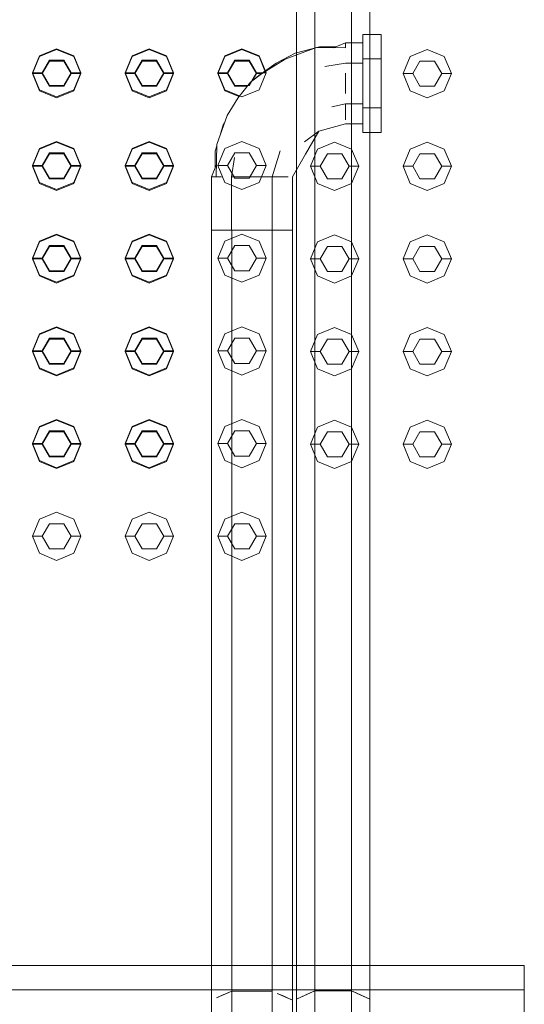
# Model space of a CAD drawing. Header units: millimetres. Extents: x 2 to 902, y -447 to 199.
# Tile 540 of 656: x 27.266 to 27.789, y 153.268 to 154.288. Entities that reach past the tile are written whole.
import ezdxf

# ---------------------------------------------------------------- set-up
doc = ezdxf.new("R2010")
doc.units = ezdxf.units.MM
doc.header["$MEASUREMENT"] = 0
for name, color, linetype, lineweight in [('IFC-Corrimão-Contorno', 36, 'Continuous', 5), ('IFC-Elemento construtivo genérico-Contorno', 253, 'Continuous', 5), ('IFC-Escada-Contorno', 32, 'Continuous', 5), ('IFC-Laje-Contorno', 134, 'Continuous', 5), ('IFC-Lance de escada-Contorno', 32, 'Continuous', 5), ('IFC-Parede-Contorno', 42, 'Continuous', 5)]:
    doc.layers.add(name, color=color, linetype=linetype, lineweight=lineweight)

msp = doc.modelspace()

# ---------------------------------------------------------------- linework, layer by layer
at = {"layer": 'IFC-Corrimão-Contorno', "color": 7, "lineweight": 5}
for p, q in [((27.5525, 153.2736), (27.5525, 154.3361)), ((27.5715, 153.2821), (27.5715, 154.3361)), ((27.6096, 153.2821), (27.6096, 154.3361)), ((27.5525, 153.2736), (27.5715, 153.2821)), ((27.5525, 153.2736), (27.5668, 153.28)), ((27.5572, 153.2757), (27.5668, 153.28)), ((27.5668, 153.28), (27.5715, 153.2821)), ((27.5715, 153.1361), (27.5715, 153.2821)), ((27.5715, 153.2821), (27.6096, 153.2821)), ((27.6096, 153.1361), (27.6096, 153.2821)), ((27.6096, 153.2821), (27.6144, 153.28)), ((27.6096, 153.2821), (27.6287, 153.2736)), ((27.6096, 153.2821), (27.6192, 153.2779)), ((27.6096, 153.2821), (27.6224, 153.2764)), ((27.6096, 153.2821), (27.6239, 153.2757)), ((27.6144, 153.28), (27.6287, 153.2736)), ((27.6144, 153.28), (27.6192, 153.2779)), ((27.6192, 153.2779), (27.6287, 153.2736)), ((27.5525, 153.2736), (27.5572, 153.2757)), ((27.5525, 153.1361), (27.5525, 153.2736)), ((27.6224, 153.2764), (27.6287, 153.2736)), ((27.6239, 153.2757), (27.6287, 153.2736))]:
    msp.add_line(p, q, dxfattribs=at)
at = {"layer": 'IFC-Elemento construtivo genérico-Contorno', "color": 7, "lineweight": 5}
for p, q in [((27.2863, 154.2508), (27.304, 154.2581)), ((27.2863, 154.25), (27.304, 154.2573)), ((27.304, 154.2581), (27.3217, 154.2508)), ((27.304, 154.2573), (27.3217, 154.25)), ((27.3823, 154.2508), (27.4, 154.2581)), ((27.3823, 154.25), (27.4, 154.2573)), ((27.4, 154.2581), (27.4177, 154.2508)), ((27.4, 154.2573), (27.4177, 154.25)), ((27.4783, 154.2508), (27.496, 154.2581)), ((27.4783, 154.25), (27.496, 154.2573)), ((27.496, 154.2581), (27.5137, 154.2508)), ((27.496, 154.2573), (27.5137, 154.25)), ((27.6703, 154.25), (27.688, 154.2573)), ((27.688, 154.2573), (27.7057, 154.25)), ((27.279, 154.2331), (27.2863, 154.2508)), ((27.279, 154.2323), (27.2863, 154.25)), ((27.289, 154.2331), (27.2965, 154.2461)), ((27.2965, 154.2461), (27.3115, 154.2461)), ((27.3115, 154.2461), (27.319, 154.2331)), ((27.3217, 154.2508), (27.329, 154.2331)), ((27.3217, 154.25), (27.329, 154.2323)), ((27.375, 154.2331), (27.3823, 154.2508)), ((27.375, 154.2323), (27.3823, 154.25)), ((27.385, 154.2331), (27.3925, 154.2461)), ((27.3925, 154.2461), (27.4075, 154.2461)), ((27.4075, 154.2461), (27.415, 154.2331)), ((27.4177, 154.2508), (27.425, 154.2331)), ((27.4177, 154.25), (27.425, 154.2323)), ((27.471, 154.2331), (27.4783, 154.2508)), ((27.471, 154.2323), (27.4783, 154.25)), ((27.481, 154.2331), (27.4885, 154.2461)), ((27.4885, 154.2461), (27.5035, 154.2461)), ((27.5035, 154.2461), (27.511, 154.2331)), ((27.5137, 154.2508), (27.521, 154.2331)), ((27.5137, 154.25), (27.5199, 154.235)), ((27.663, 154.2323), (27.6703, 154.25)), ((27.7057, 154.25), (27.713, 154.2323)), ((27.289, 154.2323), (27.2965, 154.2453)), ((27.2965, 154.2453), (27.3115, 154.2453)), ((27.3115, 154.2453), (27.319, 154.2323)), ((27.385, 154.2323), (27.3925, 154.2453)), ((27.3925, 154.2453), (27.4075, 154.2453)), ((27.4075, 154.2453), (27.415, 154.2323)), ((27.481, 154.2323), (27.4885, 154.2453)), ((27.4885, 154.2453), (27.5035, 154.2453)), ((27.5035, 154.2453), (27.511, 154.2323)), ((27.673, 154.2323), (27.6805, 154.2453)), ((27.6805, 154.2453), (27.6955, 154.2453)), ((27.6955, 154.2453), (27.703, 154.2323)), ((27.279, 154.2331), (27.289, 154.2331)), ((27.279, 154.2331), (27.2863, 154.2154)), ((27.279, 154.2323), (27.289, 154.2323)), ((27.279, 154.2323), (27.2863, 154.2146)), ((27.289, 154.2331), (27.2965, 154.2201)), ((27.289, 154.2323), (27.2965, 154.2193)), ((27.3115, 154.2201), (27.319, 154.2331)), ((27.3115, 154.2193), (27.319, 154.2323)), ((27.319, 154.2331), (27.329, 154.2331)), ((27.319, 154.2323), (27.329, 154.2323)), ((27.3217, 154.2154), (27.329, 154.2331)), ((27.3217, 154.2146), (27.329, 154.2323)), ((27.375, 154.2331), (27.385, 154.2331)), ((27.375, 154.2331), (27.3823, 154.2154)), ((27.375, 154.2323), (27.385, 154.2323)), ((27.375, 154.2323), (27.3823, 154.2146)), ((27.385, 154.2331), (27.3925, 154.2201)), ((27.385, 154.2323), (27.3925, 154.2193)), ((27.4075, 154.2201), (27.415, 154.2331)), ((27.4075, 154.2193), (27.415, 154.2323)), ((27.415, 154.2331), (27.425, 154.2331)), ((27.415, 154.2323), (27.425, 154.2323)), ((27.4177, 154.2154), (27.425, 154.2331)), ((27.4177, 154.2146), (27.425, 154.2323)), ((27.471, 154.2331), (27.481, 154.2331)), ((27.471, 154.2331), (27.4783, 154.2154)), ((27.471, 154.2323), (27.481, 154.2323)), ((27.471, 154.2323), (27.4783, 154.2146)), ((27.481, 154.2331), (27.4885, 154.2201)), ((27.481, 154.2323), (27.4885, 154.2193)), ((27.5035, 154.2201), (27.511, 154.2331)), ((27.5067, 154.2248), (27.511, 154.2323)), ((27.511, 154.2331), (27.521, 154.2331)), ((27.511, 154.2323), (27.5162, 154.2323)), ((27.5137, 154.2154), (27.521, 154.2331)), ((27.663, 154.2323), (27.673, 154.2323)), ((27.663, 154.2323), (27.6703, 154.2146)), ((27.673, 154.2323), (27.6805, 154.2193)), ((27.6955, 154.2193), (27.703, 154.2323)), ((27.703, 154.2323), (27.713, 154.2323)), ((27.7057, 154.2146), (27.713, 154.2323)), ((27.2863, 154.2154), (27.304, 154.2081)), ((27.2965, 154.2201), (27.3115, 154.2201)), ((27.2965, 154.2193), (27.3115, 154.2193)), ((27.304, 154.2081), (27.3217, 154.2154)), ((27.3823, 154.2154), (27.4, 154.2081)), ((27.3925, 154.2201), (27.4075, 154.2201)), ((27.3925, 154.2193), (27.4075, 154.2193)), ((27.4, 154.2081), (27.4177, 154.2154)), ((27.4783, 154.2154), (27.496, 154.2081)), ((27.4885, 154.2201), (27.5035, 154.2201)), ((27.4885, 154.2193), (27.5017, 154.2193)), ((27.496, 154.2081), (27.5137, 154.2154)), ((27.6805, 154.2193), (27.6955, 154.2193)), ((27.2863, 154.2146), (27.304, 154.2073)), ((27.304, 154.2073), (27.3217, 154.2146)), ((27.3823, 154.2146), (27.4, 154.2073)), ((27.4, 154.2073), (27.4177, 154.2146)), ((27.4783, 154.2146), (27.4931, 154.2085)), ((27.6703, 154.2146), (27.688, 154.2073)), ((27.688, 154.2073), (27.7057, 154.2146)), ((27.279, 154.1371), (27.2863, 154.1548)), ((27.279, 154.1363), (27.2863, 154.154)), ((27.2863, 154.1548), (27.304, 154.1621)), ((27.2863, 154.154), (27.304, 154.1613)), ((27.304, 154.1621), (27.3217, 154.1548)), ((27.304, 154.1613), (27.3217, 154.154)), ((27.3217, 154.1548), (27.329, 154.1371)), ((27.3217, 154.154), (27.329, 154.1363)), ((27.375, 154.1371), (27.3823, 154.1548)), ((27.375, 154.1363), (27.3823, 154.154)), ((27.3823, 154.1548), (27.4, 154.1621)), ((27.3823, 154.154), (27.4, 154.1613)), ((27.4, 154.1621), (27.4177, 154.1548)), ((27.4, 154.1613), (27.4177, 154.154)), ((27.4177, 154.1548), (27.425, 154.1371)), ((27.4177, 154.154), (27.425, 154.1363)), ((27.471, 154.1371), (27.4783, 154.1548)), ((27.4783, 154.1548), (27.496, 154.1621)), ((27.496, 154.1621), (27.5137, 154.1548)), ((27.5137, 154.1548), (27.521, 154.1371)), ((27.567, 154.1363), (27.5743, 154.154)), ((27.5743, 154.154), (27.592, 154.1613)), ((27.592, 154.1613), (27.6097, 154.154)), ((27.6097, 154.154), (27.617, 154.1363)), ((27.663, 154.1363), (27.6703, 154.154)), ((27.6703, 154.154), (27.688, 154.1613)), ((27.688, 154.1613), (27.7057, 154.154)), ((27.7057, 154.154), (27.713, 154.1363)), ((27.289, 154.1371), (27.2965, 154.1501)), ((27.289, 154.1363), (27.2965, 154.1493)), ((27.2965, 154.1501), (27.3115, 154.1501)), ((27.2965, 154.1493), (27.3115, 154.1493)), ((27.3115, 154.1501), (27.319, 154.1371)), ((27.3115, 154.1493), (27.319, 154.1363)), ((27.385, 154.1371), (27.3925, 154.1501)), ((27.385, 154.1363), (27.3925, 154.1493)), ((27.3925, 154.1501), (27.4075, 154.1501)), ((27.3925, 154.1493), (27.4075, 154.1493)), ((27.4075, 154.1501), (27.415, 154.1371)), ((27.4075, 154.1493), (27.415, 154.1363)), ((27.481, 154.1371), (27.4885, 154.1501)), ((27.4885, 154.1501), (27.5035, 154.1501)), ((27.5035, 154.1501), (27.511, 154.1371)), ((27.577, 154.1363), (27.5845, 154.1493)), ((27.5845, 154.1493), (27.5995, 154.1493)), ((27.5995, 154.1493), (27.607, 154.1363)), ((27.673, 154.1363), (27.6805, 154.1493)), ((27.6805, 154.1493), (27.6955, 154.1493)), ((27.6955, 154.1493), (27.703, 154.1363)), ((27.279, 154.1371), (27.289, 154.1371)), ((27.279, 154.1371), (27.2863, 154.1194)), ((27.279, 154.1363), (27.289, 154.1363)), ((27.279, 154.1363), (27.2863, 154.1186)), ((27.289, 154.1371), (27.2965, 154.1241)), ((27.289, 154.1363), (27.2965, 154.1233)), ((27.3115, 154.1241), (27.319, 154.1371)), ((27.3115, 154.1233), (27.319, 154.1363)), ((27.319, 154.1371), (27.329, 154.1371)), ((27.319, 154.1363), (27.329, 154.1363)), ((27.3217, 154.1194), (27.329, 154.1371)), ((27.3217, 154.1186), (27.329, 154.1363)), ((27.375, 154.1371), (27.385, 154.1371)), ((27.375, 154.1371), (27.3823, 154.1194)), ((27.375, 154.1363), (27.385, 154.1363)), ((27.375, 154.1363), (27.3823, 154.1186)), ((27.385, 154.1371), (27.3925, 154.1241)), ((27.385, 154.1363), (27.3925, 154.1233)), ((27.4075, 154.1241), (27.415, 154.1371)), ((27.4075, 154.1233), (27.415, 154.1363)), ((27.415, 154.1371), (27.425, 154.1371)), ((27.415, 154.1363), (27.425, 154.1363)), ((27.4177, 154.1194), (27.425, 154.1371)), ((27.4177, 154.1186), (27.425, 154.1363)), ((27.471, 154.1371), (27.481, 154.1371)), ((27.471, 154.1371), (27.4783, 154.1194)), ((27.481, 154.1371), (27.4885, 154.1241)), ((27.5035, 154.1241), (27.511, 154.1371)), ((27.511, 154.1371), (27.521, 154.1371)), ((27.5137, 154.1194), (27.521, 154.1371)), ((27.567, 154.1363), (27.577, 154.1363)), ((27.567, 154.1363), (27.5743, 154.1186)), ((27.577, 154.1363), (27.5845, 154.1233)), ((27.5995, 154.1233), (27.607, 154.1363)), ((27.607, 154.1363), (27.617, 154.1363)), ((27.6097, 154.1186), (27.617, 154.1363)), ((27.663, 154.1363), (27.673, 154.1363)), ((27.663, 154.1363), (27.6703, 154.1186)), ((27.673, 154.1363), (27.6805, 154.1233)), ((27.6955, 154.1233), (27.703, 154.1363)), ((27.703, 154.1363), (27.713, 154.1363)), ((27.7057, 154.1186), (27.713, 154.1363)), ((27.2965, 154.1241), (27.3115, 154.1241)), ((27.2965, 154.1233), (27.3115, 154.1233)), ((27.3925, 154.1241), (27.4075, 154.1241)), ((27.3925, 154.1233), (27.4075, 154.1233)), ((27.4885, 154.1241), (27.5035, 154.1241)), ((27.5845, 154.1233), (27.5995, 154.1233)), ((27.6805, 154.1233), (27.6955, 154.1233)), ((27.2863, 154.1194), (27.304, 154.1121)), ((27.2863, 154.1186), (27.304, 154.1113)), ((27.304, 154.1121), (27.3217, 154.1194)), ((27.304, 154.1113), (27.3217, 154.1186)), ((27.3823, 154.1194), (27.4, 154.1121)), ((27.3823, 154.1186), (27.4, 154.1113)), ((27.4, 154.1121), (27.4177, 154.1194)), ((27.4, 154.1113), (27.4177, 154.1186)), ((27.4783, 154.1194), (27.496, 154.1121)), ((27.496, 154.1121), (27.5137, 154.1194)), ((27.5743, 154.1186), (27.592, 154.1113)), ((27.592, 154.1113), (27.6097, 154.1186)), ((27.6703, 154.1186), (27.688, 154.1113)), ((27.688, 154.1113), (27.7057, 154.1186)), ((27.2863, 154.0588), (27.304, 154.0661)), ((27.2863, 154.058), (27.304, 154.0653)), ((27.304, 154.0661), (27.3217, 154.0588)), ((27.304, 154.0653), (27.3217, 154.058)), ((27.3823, 154.0588), (27.4, 154.0661)), ((27.3823, 154.058), (27.4, 154.0653)), ((27.4, 154.0661), (27.4177, 154.0588)), ((27.4, 154.0653), (27.4177, 154.058)), ((27.4783, 154.0588), (27.496, 154.0661)), ((27.496, 154.0661), (27.5137, 154.0588)), ((27.5743, 154.058), (27.592, 154.0653)), ((27.592, 154.0653), (27.6097, 154.058)), ((27.6703, 154.058), (27.688, 154.0653)), ((27.688, 154.0653), (27.7057, 154.058)), ((27.279, 154.0411), (27.2863, 154.0588)), ((27.279, 154.0403), (27.2863, 154.058)), ((27.289, 154.0411), (27.2965, 154.0541)), ((27.289, 154.0403), (27.2965, 154.0533)), ((27.2965, 154.0541), (27.3115, 154.0541)), ((27.2965, 154.0533), (27.3115, 154.0533)), ((27.3115, 154.0541), (27.319, 154.0411)), ((27.3115, 154.0533), (27.319, 154.0403)), ((27.3217, 154.0588), (27.329, 154.0411)), ((27.3217, 154.058), (27.329, 154.0403)), ((27.375, 154.0411), (27.3823, 154.0588)), ((27.375, 154.0403), (27.3823, 154.058)), ((27.385, 154.0411), (27.3925, 154.0541)), ((27.385, 154.0403), (27.3925, 154.0533)), ((27.3925, 154.0541), (27.4075, 154.0541)), ((27.3925, 154.0533), (27.4075, 154.0533)), ((27.4075, 154.0541), (27.415, 154.0411)), ((27.4075, 154.0533), (27.415, 154.0403)), ((27.4177, 154.0588), (27.425, 154.0411)), ((27.4177, 154.058), (27.425, 154.0403)), ((27.471, 154.0411), (27.4783, 154.0588)), ((27.481, 154.0411), (27.4885, 154.0541)), ((27.4885, 154.0541), (27.5035, 154.0541)), ((27.5035, 154.0541), (27.511, 154.0411)), ((27.5137, 154.0588), (27.521, 154.0411)), ((27.567, 154.0403), (27.5743, 154.058)), ((27.577, 154.0403), (27.5845, 154.0533)), ((27.5845, 154.0533), (27.5995, 154.0533)), ((27.5995, 154.0533), (27.607, 154.0403)), ((27.6097, 154.058), (27.617, 154.0403)), ((27.663, 154.0403), (27.6703, 154.058)), ((27.673, 154.0403), (27.6805, 154.0533)), ((27.6805, 154.0533), (27.6955, 154.0533)), ((27.6955, 154.0533), (27.703, 154.0403)), ((27.7057, 154.058), (27.713, 154.0403)), ((27.279, 154.0411), (27.289, 154.0411)), ((27.279, 154.0411), (27.2863, 154.0234)), ((27.279, 154.0403), (27.289, 154.0403)), ((27.279, 154.0403), (27.2863, 154.0227)), ((27.289, 154.0411), (27.2965, 154.0281)), ((27.289, 154.0403), (27.2965, 154.0273)), ((27.3115, 154.0281), (27.319, 154.0411)), ((27.3115, 154.0273), (27.319, 154.0403)), ((27.319, 154.0411), (27.329, 154.0411)), ((27.319, 154.0403), (27.329, 154.0403)), ((27.3217, 154.0234), (27.329, 154.0411)), ((27.3217, 154.0227), (27.329, 154.0403)), ((27.375, 154.0411), (27.385, 154.0411)), ((27.375, 154.0411), (27.3823, 154.0234)), ((27.375, 154.0403), (27.385, 154.0403)), ((27.375, 154.0403), (27.3823, 154.0227)), ((27.385, 154.0411), (27.3925, 154.0281)), ((27.385, 154.0403), (27.3925, 154.0273)), ((27.4075, 154.0281), (27.415, 154.0411)), ((27.4075, 154.0273), (27.415, 154.0403)), ((27.415, 154.0411), (27.425, 154.0411)), ((27.415, 154.0403), (27.425, 154.0403)), ((27.4177, 154.0234), (27.425, 154.0411)), ((27.4177, 154.0227), (27.425, 154.0403)), ((27.471, 154.0411), (27.481, 154.0411)), ((27.471, 154.0411), (27.4783, 154.0234)), ((27.481, 154.0411), (27.4885, 154.0281)), ((27.5035, 154.0281), (27.511, 154.0411)), ((27.511, 154.0411), (27.521, 154.0411)), ((27.5137, 154.0234), (27.521, 154.0411)), ((27.567, 154.0403), (27.577, 154.0403)), ((27.567, 154.0403), (27.5743, 154.0227)), ((27.577, 154.0403), (27.5845, 154.0273)), ((27.5995, 154.0273), (27.607, 154.0403)), ((27.607, 154.0403), (27.617, 154.0403)), ((27.6097, 154.0227), (27.617, 154.0403)), ((27.663, 154.0403), (27.673, 154.0403)), ((27.663, 154.0403), (27.6703, 154.0227)), ((27.673, 154.0403), (27.6805, 154.0273)), ((27.6955, 154.0273), (27.703, 154.0403)), ((27.703, 154.0403), (27.713, 154.0403)), ((27.7057, 154.0227), (27.713, 154.0403)), ((27.2863, 154.0234), (27.304, 154.0161)), ((27.2863, 154.0227), (27.304, 154.0153)), ((27.2965, 154.0281), (27.3115, 154.0281)), ((27.2965, 154.0273), (27.3115, 154.0273)), ((27.304, 154.0161), (27.3217, 154.0234)), ((27.304, 154.0153), (27.3217, 154.0227)), ((27.3823, 154.0234), (27.4, 154.0161)), ((27.3823, 154.0227), (27.4, 154.0153)), ((27.3925, 154.0281), (27.4075, 154.0281)), ((27.3925, 154.0273), (27.4075, 154.0273)), ((27.4, 154.0161), (27.4177, 154.0234)), ((27.4, 154.0153), (27.4177, 154.0227)), ((27.4783, 154.0234), (27.496, 154.0161)), ((27.4885, 154.0281), (27.5035, 154.0281)), ((27.496, 154.0161), (27.5137, 154.0234)), ((27.5743, 154.0227), (27.592, 154.0153)), ((27.5845, 154.0273), (27.5995, 154.0273)), ((27.592, 154.0153), (27.6097, 154.0227)), ((27.6703, 154.0227), (27.688, 154.0153)), ((27.6805, 154.0273), (27.6955, 154.0273)), ((27.688, 154.0153), (27.7057, 154.0227)), ((27.279, 153.9451), (27.2863, 153.9628)), ((27.279, 153.9443), (27.2863, 153.962)), ((27.2863, 153.9628), (27.304, 153.9701)), ((27.2863, 153.962), (27.304, 153.9693)), ((27.304, 153.9701), (27.3217, 153.9628)), ((27.304, 153.9693), (27.3217, 153.962)), ((27.3217, 153.9628), (27.329, 153.9451)), ((27.3217, 153.962), (27.329, 153.9443)), ((27.375, 153.9451), (27.3823, 153.9628)), ((27.375, 153.9443), (27.3823, 153.962)), ((27.3823, 153.9628), (27.4, 153.9701)), ((27.3823, 153.962), (27.4, 153.9693)), ((27.4, 153.9701), (27.4177, 153.9628)), ((27.4, 153.9693), (27.4177, 153.962)), ((27.4177, 153.9628), (27.425, 153.9451)), ((27.4177, 153.962), (27.425, 153.9443)), ((27.471, 153.9451), (27.4783, 153.9628)), ((27.4783, 153.9628), (27.496, 153.9701)), ((27.496, 153.9701), (27.5137, 153.9628)), ((27.5137, 153.9628), (27.521, 153.9451)), ((27.567, 153.9443), (27.5743, 153.962)), ((27.5743, 153.962), (27.592, 153.9693)), ((27.592, 153.9693), (27.6097, 153.962)), ((27.6097, 153.962), (27.617, 153.9443)), ((27.663, 153.9443), (27.6703, 153.962)), ((27.6703, 153.962), (27.688, 153.9693)), ((27.688, 153.9693), (27.7057, 153.962)), ((27.7057, 153.962), (27.713, 153.9443)), ((27.289, 153.9451), (27.2965, 153.9581)), ((27.289, 153.9443), (27.2965, 153.9573)), ((27.2965, 153.9581), (27.3115, 153.9581)), ((27.2965, 153.9573), (27.3115, 153.9573)), ((27.3115, 153.9581), (27.319, 153.9451)), ((27.3115, 153.9573), (27.319, 153.9443)), ((27.385, 153.9451), (27.3925, 153.9581)), ((27.385, 153.9443), (27.3925, 153.9573)), ((27.3925, 153.9581), (27.4075, 153.9581)), ((27.3925, 153.9573), (27.4075, 153.9573)), ((27.4075, 153.9581), (27.415, 153.9451)), ((27.4075, 153.9573), (27.415, 153.9443)), ((27.481, 153.9451), (27.4885, 153.9581)), ((27.4885, 153.9581), (27.5035, 153.9581)), ((27.5035, 153.9581), (27.511, 153.9451)), ((27.577, 153.9443), (27.5845, 153.9573)), ((27.5845, 153.9573), (27.5995, 153.9573)), ((27.5995, 153.9573), (27.607, 153.9443)), ((27.673, 153.9443), (27.6805, 153.9573)), ((27.6805, 153.9573), (27.6955, 153.9573)), ((27.6955, 153.9573), (27.703, 153.9443)), ((27.279, 153.9451), (27.289, 153.9451)), ((27.279, 153.9451), (27.2863, 153.9274)), ((27.279, 153.9443), (27.289, 153.9443)), ((27.279, 153.9443), (27.2863, 153.9266)), ((27.289, 153.9451), (27.2965, 153.9321)), ((27.289, 153.9443), (27.2965, 153.9313)), ((27.3115, 153.9321), (27.319, 153.9451)), ((27.3115, 153.9313), (27.319, 153.9443)), ((27.319, 153.9451), (27.329, 153.9451)), ((27.319, 153.9443), (27.329, 153.9443)), ((27.3217, 153.9274), (27.329, 153.9451)), ((27.3217, 153.9266), (27.329, 153.9443)), ((27.375, 153.9451), (27.385, 153.9451)), ((27.375, 153.9451), (27.3823, 153.9274)), ((27.375, 153.9443), (27.385, 153.9443)), ((27.375, 153.9443), (27.3823, 153.9266)), ((27.385, 153.9451), (27.3925, 153.9321)), ((27.385, 153.9443), (27.3925, 153.9313)), ((27.4075, 153.9321), (27.415, 153.9451)), ((27.4075, 153.9313), (27.415, 153.9443)), ((27.415, 153.9451), (27.425, 153.9451)), ((27.415, 153.9443), (27.425, 153.9443)), ((27.4177, 153.9274), (27.425, 153.9451)), ((27.4177, 153.9266), (27.425, 153.9443)), ((27.471, 153.9451), (27.481, 153.9451)), ((27.471, 153.9451), (27.4783, 153.9274)), ((27.481, 153.9451), (27.4885, 153.9321)), ((27.5035, 153.9321), (27.511, 153.9451)), ((27.511, 153.9451), (27.521, 153.9451)), ((27.5137, 153.9274), (27.521, 153.9451)), ((27.567, 153.9443), (27.577, 153.9443)), ((27.567, 153.9443), (27.5743, 153.9266)), ((27.577, 153.9443), (27.5845, 153.9313)), ((27.5995, 153.9313), (27.607, 153.9443)), ((27.607, 153.9443), (27.617, 153.9443)), ((27.6097, 153.9266), (27.617, 153.9443)), ((27.663, 153.9443), (27.673, 153.9443)), ((27.663, 153.9443), (27.6703, 153.9266)), ((27.673, 153.9443), (27.6805, 153.9313)), ((27.6955, 153.9313), (27.703, 153.9443)), ((27.703, 153.9443), (27.713, 153.9443)), ((27.7057, 153.9266), (27.713, 153.9443)), ((27.2965, 153.9321), (27.3115, 153.9321)), ((27.2965, 153.9313), (27.3115, 153.9313)), ((27.3925, 153.9321), (27.4075, 153.9321)), ((27.3925, 153.9313), (27.4075, 153.9313)), ((27.4885, 153.9321), (27.5035, 153.9321)), ((27.5845, 153.9313), (27.5995, 153.9313)), ((27.6805, 153.9313), (27.6955, 153.9313)), ((27.2863, 153.9274), (27.304, 153.9201)), ((27.2863, 153.9266), (27.304, 153.9193)), ((27.304, 153.9201), (27.3217, 153.9274)), ((27.304, 153.9193), (27.3217, 153.9266)), ((27.3823, 153.9274), (27.4, 153.9201)), ((27.3823, 153.9266), (27.4, 153.9193)), ((27.4, 153.9201), (27.4177, 153.9274)), ((27.4, 153.9193), (27.4177, 153.9266)), ((27.4783, 153.9274), (27.496, 153.9201)), ((27.496, 153.9201), (27.5137, 153.9274)), ((27.5743, 153.9266), (27.592, 153.9193)), ((27.592, 153.9193), (27.6097, 153.9266)), ((27.6703, 153.9266), (27.688, 153.9193)), ((27.688, 153.9193), (27.7057, 153.9266)), ((27.2863, 153.8668), (27.304, 153.8741)), ((27.2863, 153.866), (27.304, 153.8733)), ((27.304, 153.8741), (27.3217, 153.8668)), ((27.304, 153.8733), (27.3217, 153.866)), ((27.3823, 153.8668), (27.4, 153.8741)), ((27.3823, 153.866), (27.4, 153.8733)), ((27.4, 153.8741), (27.4177, 153.8668)), ((27.4, 153.8733), (27.4177, 153.866)), ((27.4783, 153.8668), (27.496, 153.8741)), ((27.496, 153.8741), (27.5137, 153.8668)), ((27.5743, 153.866), (27.592, 153.8733)), ((27.592, 153.8733), (27.6097, 153.866)), ((27.6703, 153.866), (27.688, 153.8733)), ((27.688, 153.8733), (27.7057, 153.866)), ((27.279, 153.8491), (27.2863, 153.8668)), ((27.279, 153.8483), (27.2863, 153.866)), ((27.289, 153.8491), (27.2965, 153.8621)), ((27.289, 153.8483), (27.2965, 153.8613)), ((27.2965, 153.8621), (27.3115, 153.8621)), ((27.2965, 153.8613), (27.3115, 153.8613)), ((27.3115, 153.8621), (27.319, 153.8491)), ((27.3115, 153.8613), (27.319, 153.8483)), ((27.3217, 153.8668), (27.329, 153.8491)), ((27.3217, 153.866), (27.329, 153.8483)), ((27.375, 153.8491), (27.3823, 153.8668)), ((27.375, 153.8483), (27.3823, 153.866)), ((27.385, 153.8491), (27.3925, 153.8621)), ((27.385, 153.8483), (27.3925, 153.8613)), ((27.3925, 153.8621), (27.4075, 153.8621)), ((27.3925, 153.8613), (27.4075, 153.8613)), ((27.4075, 153.8621), (27.415, 153.8491)), ((27.4075, 153.8613), (27.415, 153.8483)), ((27.4177, 153.8668), (27.425, 153.8491)), ((27.4177, 153.866), (27.425, 153.8483)), ((27.471, 153.8491), (27.4783, 153.8668)), ((27.481, 153.8491), (27.4885, 153.8621)), ((27.4885, 153.8621), (27.5035, 153.8621)), ((27.5035, 153.8621), (27.511, 153.8491)), ((27.5137, 153.8668), (27.521, 153.8491)), ((27.567, 153.8483), (27.5743, 153.866)), ((27.577, 153.8483), (27.5845, 153.8613)), ((27.5845, 153.8613), (27.5995, 153.8613)), ((27.5995, 153.8613), (27.607, 153.8483)), ((27.6097, 153.866), (27.617, 153.8483)), ((27.663, 153.8483), (27.6703, 153.866)), ((27.673, 153.8483), (27.6805, 153.8613)), ((27.6805, 153.8613), (27.6955, 153.8613)), ((27.6955, 153.8613), (27.703, 153.8483)), ((27.7057, 153.866), (27.713, 153.8483)), ((27.279, 153.8491), (27.289, 153.8491)), ((27.279, 153.8491), (27.2863, 153.8314)), ((27.279, 153.8483), (27.289, 153.8483)), ((27.279, 153.8483), (27.2863, 153.8306)), ((27.289, 153.8491), (27.2965, 153.8361)), ((27.289, 153.8483), (27.2965, 153.8353)), ((27.3115, 153.8361), (27.319, 153.8491)), ((27.3115, 153.8353), (27.319, 153.8483)), ((27.319, 153.8491), (27.329, 153.8491)), ((27.319, 153.8483), (27.329, 153.8483)), ((27.3217, 153.8314), (27.329, 153.8491)), ((27.3217, 153.8306), (27.329, 153.8483)), ((27.375, 153.8491), (27.385, 153.8491)), ((27.375, 153.8491), (27.3823, 153.8314)), ((27.375, 153.8483), (27.385, 153.8483)), ((27.375, 153.8483), (27.3823, 153.8306)), ((27.385, 153.8491), (27.3925, 153.8361)), ((27.385, 153.8483), (27.3925, 153.8353)), ((27.4075, 153.8361), (27.415, 153.8491)), ((27.4075, 153.8353), (27.415, 153.8483)), ((27.415, 153.8491), (27.425, 153.8491)), ((27.415, 153.8483), (27.425, 153.8483)), ((27.4177, 153.8314), (27.425, 153.8491)), ((27.4177, 153.8306), (27.425, 153.8483)), ((27.471, 153.8491), (27.481, 153.8491)), ((27.471, 153.8491), (27.4783, 153.8314)), ((27.481, 153.8491), (27.4885, 153.8361)), ((27.5035, 153.8361), (27.511, 153.8491)), ((27.511, 153.8491), (27.521, 153.8491)), ((27.5137, 153.8314), (27.521, 153.8491)), ((27.567, 153.8483), (27.577, 153.8483)), ((27.567, 153.8483), (27.5743, 153.8306)), ((27.577, 153.8483), (27.5845, 153.8353)), ((27.5995, 153.8353), (27.607, 153.8483)), ((27.607, 153.8483), (27.617, 153.8483)), ((27.6097, 153.8306), (27.617, 153.8483)), ((27.663, 153.8483), (27.673, 153.8483)), ((27.663, 153.8483), (27.6703, 153.8306)), ((27.673, 153.8483), (27.6805, 153.8353)), ((27.6955, 153.8353), (27.703, 153.8483)), ((27.703, 153.8483), (27.713, 153.8483)), ((27.7057, 153.8306), (27.713, 153.8483)), ((27.2863, 153.8314), (27.304, 153.8241)), ((27.2863, 153.8306), (27.304, 153.8233)), ((27.2965, 153.8361), (27.3115, 153.8361)), ((27.2965, 153.8353), (27.3115, 153.8353)), ((27.304, 153.8241), (27.3217, 153.8314)), ((27.304, 153.8233), (27.3217, 153.8306)), ((27.3823, 153.8314), (27.4, 153.8241)), ((27.3823, 153.8306), (27.4, 153.8233)), ((27.3925, 153.8361), (27.4075, 153.8361)), ((27.3925, 153.8353), (27.4075, 153.8353)), ((27.4, 153.8241), (27.4177, 153.8314)), ((27.4, 153.8233), (27.4177, 153.8306)), ((27.4783, 153.8314), (27.496, 153.8241)), ((27.4885, 153.8361), (27.5035, 153.8361)), ((27.496, 153.8241), (27.5137, 153.8314)), ((27.5743, 153.8306), (27.592, 153.8233)), ((27.5845, 153.8353), (27.5995, 153.8353)), ((27.592, 153.8233), (27.6097, 153.8306)), ((27.6703, 153.8306), (27.688, 153.8233)), ((27.6805, 153.8353), (27.6955, 153.8353)), ((27.688, 153.8233), (27.7057, 153.8306)), ((27.2863, 153.7708), (27.304, 153.7781)), ((27.304, 153.7781), (27.3217, 153.7708)), ((27.3823, 153.7708), (27.4, 153.7781)), ((27.4, 153.7781), (27.4177, 153.7708)), ((27.4783, 153.7708), (27.496, 153.7781)), ((27.496, 153.7781), (27.5137, 153.7708)), ((27.279, 153.7531), (27.2863, 153.7708)), ((27.3217, 153.7708), (27.329, 153.7531)), ((27.375, 153.7531), (27.3823, 153.7708)), ((27.4177, 153.7708), (27.425, 153.7531)), ((27.471, 153.7531), (27.4783, 153.7708)), ((27.5137, 153.7708), (27.521, 153.7531)), ((27.289, 153.7531), (27.2965, 153.7661)), ((27.2965, 153.7661), (27.3115, 153.7661)), ((27.3115, 153.7661), (27.319, 153.7531)), ((27.385, 153.7531), (27.3925, 153.7661)), ((27.3925, 153.7661), (27.4075, 153.7661)), ((27.4075, 153.7661), (27.415, 153.7531)), ((27.481, 153.7531), (27.4885, 153.7661)), ((27.4885, 153.7661), (27.5035, 153.7661)), ((27.5035, 153.7661), (27.511, 153.7531)), ((27.279, 153.7531), (27.289, 153.7531)), ((27.279, 153.7531), (27.2863, 153.7354)), ((27.289, 153.7531), (27.2965, 153.7401)), ((27.3115, 153.7401), (27.319, 153.7531)), ((27.319, 153.7531), (27.329, 153.7531)), ((27.3217, 153.7354), (27.329, 153.7531)), ((27.375, 153.7531), (27.385, 153.7531)), ((27.375, 153.7531), (27.3823, 153.7354)), ((27.385, 153.7531), (27.3925, 153.7401)), ((27.4075, 153.7401), (27.415, 153.7531)), ((27.415, 153.7531), (27.425, 153.7531)), ((27.4177, 153.7354), (27.425, 153.7531)), ((27.471, 153.7531), (27.481, 153.7531)), ((27.471, 153.7531), (27.4783, 153.7354)), ((27.481, 153.7531), (27.4885, 153.7401)), ((27.5035, 153.7401), (27.511, 153.7531)), ((27.511, 153.7531), (27.521, 153.7531)), ((27.5137, 153.7354), (27.521, 153.7531)), ((27.2965, 153.7401), (27.3115, 153.7401)), ((27.3925, 153.7401), (27.4075, 153.7401)), ((27.4885, 153.7401), (27.5035, 153.7401)), ((27.2863, 153.7354), (27.304, 153.7281)), ((27.304, 153.7281), (27.3217, 153.7354)), ((27.3823, 153.7354), (27.4, 153.7281)), ((27.4, 153.7281), (27.4177, 153.7354)), ((27.4783, 153.7354), (27.496, 153.7281)), ((27.496, 153.7281), (27.5137, 153.7354))]:
    msp.add_line(p, q, dxfattribs=at)
at = {"layer": 'IFC-Escada-Contorno', "color": 7, "lineweight": 5}
for p, q in [((27.6212, 154.2666), (27.6212, 154.2729)), ((27.6212, 154.2729), (27.6403, 154.2729)), ((27.6212, 154.2602), (27.6212, 154.2666)), ((27.6403, 154.2666), (27.6403, 154.2729)), ((27.6403, 154.2681), (27.6403, 154.2729)), ((27.6403, 154.2602), (27.6403, 154.2681)), ((27.5409, 154.2472), (27.5733, 154.2592)), ((27.5512, 154.2533), (27.5763, 154.2601)), ((27.5733, 154.2592), (27.6033, 154.2589)), ((27.5763, 154.2601), (27.5932, 154.26)), ((27.5909, 154.259), (27.6033, 154.2641)), ((27.6033, 154.2589), (27.6033, 154.2641)), ((27.6033, 154.2641), (27.6212, 154.2641)), ((27.6033, 154.2589), (27.6033, 154.2604)), ((27.6212, 154.2539), (27.6212, 154.2602)), ((27.6403, 154.2431), (27.6403, 154.2641)), ((27.6403, 154.2539), (27.6403, 154.2602)), ((27.6403, 154.2431), (27.6403, 154.2589)), ((27.5162, 154.2322), (27.5409, 154.2472)), ((27.5313, 154.2432), (27.5512, 154.2533)), ((27.6212, 154.2475), (27.6212, 154.2539)), ((27.6212, 154.2475), (27.6403, 154.2475)), ((27.6212, 154.2348), (27.6212, 154.2475)), ((27.6403, 154.2475), (27.6403, 154.2539)), ((27.6403, 154.2431), (27.6403, 154.2536)), ((27.6403, 154.2431), (27.6403, 154.2484)), ((27.6403, 154.2348), (27.6403, 154.2475)), ((27.5134, 154.2303), (27.5313, 154.2432)), ((27.5819, 154.2396), (27.6033, 154.2431)), ((27.6033, 154.2431), (27.6212, 154.2431)), ((27.6403, 154.2116), (27.6403, 154.2431)), ((27.505, 154.2234), (27.5162, 154.2322)), ((27.505, 154.2234), (27.5134, 154.2303)), ((27.6033, 154.2116), (27.6033, 154.2327)), ((27.6212, 154.2222), (27.6212, 154.2348)), ((27.6403, 154.2222), (27.6403, 154.2348)), ((27.4917, 154.2067), (27.505, 154.2234)), ((27.6212, 154.2094), (27.6212, 154.2222)), ((27.6403, 154.2094), (27.6403, 154.2222)), ((27.4806, 154.1889), (27.4917, 154.2067)), ((27.6212, 154.1968), (27.6212, 154.2094)), ((27.6403, 154.2011), (27.6403, 154.2116)), ((27.6403, 154.1968), (27.6403, 154.2094)), ((27.5893, 154.1978), (27.6033, 154.2011)), ((27.6033, 154.2011), (27.6212, 154.2011)), ((27.6033, 154.1949), (27.6033, 154.2011)), ((27.6033, 154.1959), (27.6033, 154.2011)), ((27.6033, 154.1886), (27.6033, 154.1949)), ((27.6033, 154.1906), (27.6033, 154.1949)), ((27.6212, 154.1968), (27.6403, 154.1968)), ((27.6212, 154.1889), (27.6212, 154.1968)), ((27.6403, 154.1944), (27.6403, 154.2011)), ((27.6403, 154.1877), (27.6403, 154.2011)), ((27.6403, 154.1839), (27.6403, 154.2011)), ((27.6403, 154.1802), (27.6403, 154.2011)), ((27.6403, 154.1904), (27.6403, 154.1968)), ((27.47, 154.1589), (27.4806, 154.1889)), ((27.6033, 154.1844), (27.6033, 154.1886)), ((27.6033, 154.1854), (27.6033, 154.1886)), ((27.6212, 154.1811), (27.6212, 154.1889)), ((27.6403, 154.184), (27.6403, 154.1904)), ((27.4733, 154.1684), (27.4767, 154.1793)), ((27.4767, 154.1793), (27.478, 154.1816)), ((27.5758, 154.1728), (27.6033, 154.1802)), ((27.6033, 154.1802), (27.6212, 154.1802)), ((27.6212, 154.1762), (27.6212, 154.1811)), ((27.6212, 154.1714), (27.6212, 154.1762)), ((27.6403, 154.1762), (27.6403, 154.184)), ((27.6403, 154.1777), (27.6403, 154.184)), ((27.6403, 154.1714), (27.6403, 154.1777)), ((27.5607, 154.1617), (27.5758, 154.1728)), ((27.562, 154.149), (27.5758, 154.1728)), ((27.6212, 154.1714), (27.6403, 154.1714)), ((27.4683, 154.1521), (27.47, 154.1574)), ((27.4693, 154.1252), (27.47, 154.1589)), ((27.4683, 154.1521), (27.4684, 154.1352)), ((27.4853, 154.1252), (27.4882, 154.1455)), ((27.5273, 154.1252), (27.5357, 154.1522)), ((27.5483, 154.1252), (27.562, 154.149)), ((27.4643, 154.1252), (27.4696, 154.138)), ((27.4643, 154.0702), (27.4643, 154.1252)), ((27.4643, 154.1252), (27.4748, 154.1252)), ((27.4693, 154.1252), (27.4748, 154.1252)), ((27.4693, 154.1252), (27.4744, 154.1252)), ((27.4744, 154.1252), (27.4748, 154.1252)), ((27.4853, 154.0702), (27.4853, 154.1252)), ((27.4853, 154.1252), (27.5273, 154.1252)), ((27.5273, 154.0702), (27.5273, 154.1252)), ((27.5273, 154.1252), (27.5335, 154.1252)), ((27.5273, 154.1252), (27.5327, 154.1252)), ((27.5335, 154.1252), (27.5398, 154.1252)), ((27.5335, 154.1252), (27.5381, 154.1252)), ((27.5335, 154.1252), (27.544, 154.1252)), ((27.5381, 154.1252), (27.5398, 154.1252)), ((27.5398, 154.1252), (27.5432, 154.1252)), ((27.5483, 154.0702), (27.5483, 154.1252)), ((27.4643, 154.0702), (27.4695, 154.0702)), ((27.4644, 153.2726), (27.4644, 154.0702)), ((27.4695, 154.0702), (27.4748, 154.0702)), ((27.4748, 154.0702), (27.48, 154.0702)), ((27.48, 154.0702), (27.4853, 154.0702)), ((27.4853, 154.0702), (27.4958, 154.0702)), ((27.4854, 153.282), (27.4854, 154.0702)), ((27.4958, 154.0702), (27.5063, 154.0702)), ((27.5063, 154.0702), (27.5168, 154.0702)), ((27.5168, 154.0702), (27.5273, 154.0702)), ((27.5273, 154.0702), (27.5325, 154.0702)), ((27.5274, 153.282), (27.5274, 154.0702)), ((27.5325, 154.0702), (27.5378, 154.0702)), ((27.5378, 154.0702), (27.543, 154.0702)), ((27.543, 154.0702), (27.5483, 154.0702)), ((27.5483, 154.0702), (27.5484, 154.0702)), ((27.5484, 153.2726), (27.5484, 154.0702)), ((23.8547, 153.3084), (27.4644, 153.3084)), ((27.5484, 153.3084), (27.7886, 153.3084)), ((27.7886, 152.7051), (27.7886, 153.3084)), ((27.7886, 153.2834), (27.7886, 153.3084)), ((25.3192, 153.2834), (27.4644, 153.2834)), ((27.4696, 153.275), (27.4854, 153.282)), ((27.4696, 153.275), (27.4749, 153.2773)), ((27.4749, 153.2773), (27.4854, 153.282)), ((27.4749, 153.2773), (27.4801, 153.2796)), ((27.4801, 153.2796), (27.4854, 153.282)), ((27.4853, 152.8702), (27.4854, 153.282)), ((27.4854, 153.282), (27.5274, 153.282)), ((27.5273, 152.8702), (27.5274, 153.282)), ((27.5326, 153.2796), (27.5484, 153.2726)), ((27.5326, 153.2796), (27.5431, 153.275)), ((27.5326, 153.2796), (27.5379, 153.2773)), ((27.5379, 153.2773), (27.5431, 153.275)), ((27.5484, 153.2834), (27.7886, 153.2834)), ((27.4644, 152.8702), (27.4644, 153.2726)), ((27.5431, 153.275), (27.5484, 153.2726)), ((27.5484, 152.8702), (27.5484, 153.2726))]:
    msp.add_line(p, q, dxfattribs=at)
at = {"layer": 'IFC-Laje-Contorno', "color": 7, "lineweight": 5}
for p, q in [((27.6287, 154.2729), (27.6287, 174.8714)), ((27.6287, 153.2834), (27.6287, 154.1714))]:
    msp.add_line(p, q, dxfattribs=at)
at = {"layer": 'IFC-Lance de escada-Contorno', "color": 7, "lineweight": 5}
for p, q in [((23.6704, 153.3084), (27.5525, 153.3084)), ((25.3192, 153.2834), (27.5525, 153.2834))]:
    msp.add_line(p, q, dxfattribs=at)
at = {"layer": 'IFC-Parede-Contorno', "color": 7, "lineweight": 5}
for p, q in [((27.6287, 153.6702), (27.6287, 158.4644)), ((27.6287, 152.723), (27.6287, 153.6702))]:
    msp.add_line(p, q, dxfattribs=at)

doc.saveas('drawing.dxf')
